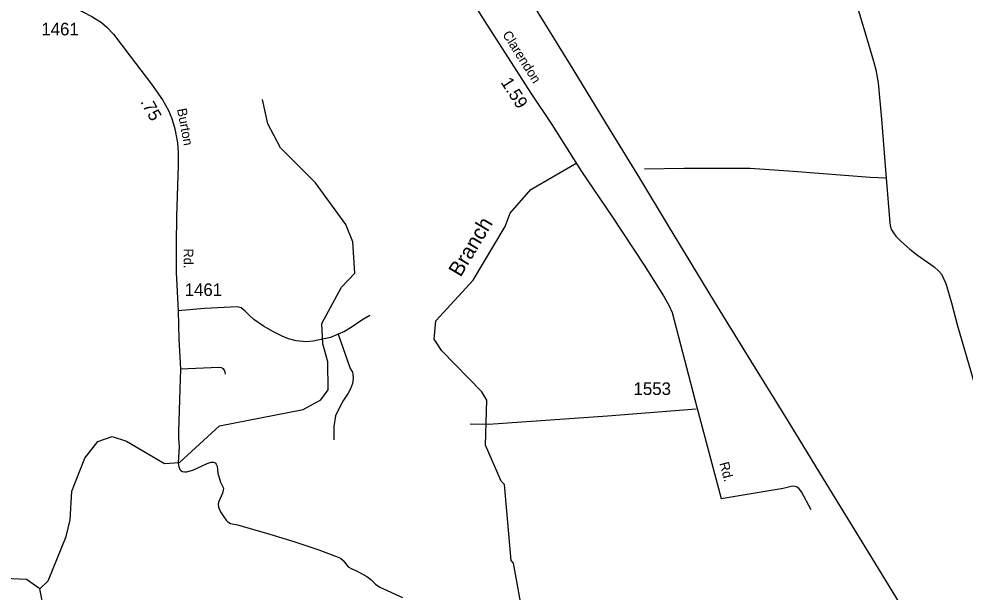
# Model space of a CAD drawing. Extents: x 2104537 to 2336408, y 34176 to 229611.
# Drawn here: x 2281433 to 2290829, y 157014 to 162710 of the extents above; entities that cross this region are included whole.
import ezdxf

# ---------------------------------------------------------------- set-up
doc = ezdxf.new("R2010")
doc.units = 0
for name, color, linetype in [('Exist Hydrographic Creek Single Shore', 7, 'Continuous'), ('Exist Hydrographic Misc Water Feature', 7, 'Continuous'), ('Exist Railroad Mainline', 7, 'Continuous'), ('Exist Road Non-System Type 51', 7, 'Continuous'), ('Exist Road Secondary Mileage Hundredths English Label', 7, 'Continuous'), ('Exist Road Secondary Type 51 Attributed', 7, 'Continuous'), ('Exist Road Secondary Type 51 Label', 7, 'Continuous'), ('Exist Road Secondary Type 51 Number Label', 7, 'Continuous'), ('Old_Level_32', 7, 'Continuous')]:
    doc.layers.add(name, color=color, linetype=linetype)

msp = doc.modelspace()

# ---------------------------------------------------------------- linework, layer by layer
at = {"layer": 'Exist Hydrographic Creek Single Shore'}
for points in [[(2286459.3, 156661.8), (2286345.3, 157300.4), (2286320.3, 157327), (2286254.2, 158082.7), (2286221.4, 158116.2), (2286067.2, 158473.4), (2286080.4, 158922.5), (2286029.3, 159005.5), (2285634.4, 159410), (2285558.3, 159526.3), (2285572.2, 159709.7), (2285943.4, 160112.5), (2286263.3, 160647.5), (2286312.3, 160781), (2286518.4, 161016.5), (2286974.4, 161279.9)], [(2281641.2, 157047.1), (2281507.3, 157138.2), (2281065.2, 157159.9)], [(2281466.5, 156298.9), (2281454.6, 156500), (2281489.2, 156666.5), (2281684.2, 156833), (2281641.2, 157047.1)]]:
    msp.add_lwpolyline(points, dxfattribs=at)
at = {"layer": 'Exist Hydrographic Misc Water Feature'}
msp.add_lwpolyline([(2281641.2, 157047.1), (2281723.2, 157124.2), (2281902.2, 157566.8), (2281943.2, 157733.3), (2281957.4, 158018.4), (2282087.2, 158343.8), (2282218.2, 158511.8), (2282360.3, 158561.6), (2282502.2, 158513), (2282879.3, 158292.4), (2283028.4, 158302.7), (2283425.3, 158665.6), (2284256.2, 158829.9), (2284430.3, 158924.9), (2284504.3, 159025.2), (2284502.3, 159300.7), (2284450.4, 159482.1), (2284440.4, 159682.4), (2284637.2, 160042.7), (2284768.2, 160184.5), (2284749.4, 160493.2), (2284681.3, 160668.3), (2284377.2, 161080.9), (2284032.3, 161428.7), (2283905.4, 161667.3), (2283852.3, 161907.8)], dxfattribs=at)
at = {"layer": 'Exist Railroad Mainline'}
msp.add_lwpolyline([(2290311.9, 156683.9), (2289871.4, 157410.1), (2289422.7, 158140.1), (2289065.7, 158724.9), (2288704.4, 159307.9), (2288345.2, 159896.4), (2287873.7, 160668.8), (2287600.2, 161128), (2287298.1, 161617.3), (2286936.3, 162210.1), (2286492.1, 162932.1), (2286191.4, 163429.3), (2285844.6, 163982.5), (2285535.9, 164485.7), (2285299.3, 164870.8), (2285296.5, 164875.4), (2285276.6, 164905.4)], dxfattribs=at)
at = {"layer": 'Exist Road Non-System Type 51'}
for points in [[(2289588.8, 163444.8), (2289633.3, 163271.4), (2289761.4, 162823.2), (2289824.3, 162616), (2289885.1, 162402.9), (2289920.7, 162291), (2289941.9, 162203.7), (2289965.7, 162076), (2290000, 161714.2), (2290046.7, 161127.2)], [(2290046.7, 161127.2), (2289886.5, 161134.9), (2289121.4, 161194.6), (2288693.3, 161222.9), (2288541.1, 161224.9), (2288335.1, 161222), (2288040.9, 161223.8), (2287644.9, 161216.7)], [(2290046.7, 161127.2), (2290080.7, 160683.7), (2290089.1, 160641.6), (2290099.7, 160613.8), (2290118.2, 160584.3), (2290142.5, 160552.6), (2290195.2, 160497.2), (2290280.3, 160422.4), (2290355.3, 160363.5), (2290520.7, 160247.8), (2290565.5, 160206.3), (2290596, 160172.6), (2290639.1, 160079.2), (2290693.8, 159887.9), (2290754.9, 159658.8), (2290887.2, 159206.6), (2290964.8, 158929.9), (2291177, 158198.6), (2291264.9, 157914.2), (2291527.8, 156973.6)], [(2284602.7, 159575.6), (2284527, 159544.6), (2284355.7, 159506.3), (2284285.7, 159499.4), (2284187.6, 159512.1), (2284111.2, 159531), (2284046.8, 159558.2), (2283962.3, 159600.8), (2283863.3, 159655.5), (2283766.5, 159722.3), (2283716, 159769.6), (2283681.3, 159807), (2283640.9, 159838.6), (2283600.8, 159850.2), (2283277, 159831.9), (2283013.2, 159810.1)], [(2283013.2, 159810.1), (2283022.9, 159532.4), (2283039, 159230.7)], [(2284918.3, 159764), (2284839, 159714.7), (2284741.6, 159649.3), (2284666.3, 159604.5), (2284602.7, 159575.6)], [(2284602.7, 159575.6), (2284723.4, 159237.4), (2284746.6, 159198.6), (2284750.5, 159180.5), (2284752.6, 159135.8), (2284745.4, 159085.8), (2284726.1, 159035.3), (2284702.6, 158991.1), (2284655.6, 158920.5), (2284620.6, 158856), (2284577.8, 158765.3), (2284561.4, 158659.3), (2284561.1, 158527.1)], [(2283039, 159230.7), (2283029.9, 159030.4), (2283019.5, 158610.1), (2283018.7, 158538.3), (2283025.8, 158460.5), (2283016, 158298.3), (2283022.5, 158258.5), (2283026.8, 158242.3), (2283032.8, 158232.4), (2283042.8, 158222.6), (2283059, 158213.2), (2283080.9, 158209.1), (2283099, 158209.4), (2283158.9, 158224.3), (2283302, 158292.4), (2283341.9, 158304.8), (2283365.8, 158305), (2283381.1, 158299.7), (2283392.3, 158285.4), (2283402.4, 158263.6), (2283407.3, 158195.6), (2283436.4, 158106.1), (2283463.5, 158046.6), (2283462.4, 158025.9), (2283454.3, 157996.2), (2283419.3, 157913.9), (2283411.6, 157889.8), (2283413.9, 157857.9), (2283436.6, 157809.9), (2283467.5, 157760.5), (2283489.8, 157728.9), (2283508.2, 157711.1), (2283535.4, 157694.9), (2283602.4, 157682.4), (2283753.1, 157640.1), (2283925.7, 157590.9), (2284162.7, 157518.1), (2284412, 157433.5), (2284578.7, 157371.6), (2284625.2, 157350.3), (2284653.7, 157328.5), (2284702.3, 157265.2), (2284738.6, 157243.8), (2284786.8, 157226.5), (2284889.7, 157169.7), (2284928.2, 157140.1), (2284974.8, 157093), (2285017.2, 157063.6), (2285242.5, 156960.5)], [(2283485.8, 159180.4), (2283477.5, 159212.3), (2283465.1, 159232.3), (2283445, 159242.2), (2283419.1, 159245.6), (2283039, 159230.7)], [(2288159.9, 158831.7), (2287276.6, 158763.8), (2286097.4, 158678.1), (2285915.1, 158683.6)], [(2289301.6, 157831.5), (2289203.1, 158010.2), (2289180.7, 158039.8), (2289162.3, 158055.6), (2289140.5, 158063.9), (2289116.6, 158065), (2289023.3, 158044.2), (2288405.7, 157941.3)]]:
    msp.add_lwpolyline(points, dxfattribs=at)
at = {"layer": 'Exist Road Secondary Type 51 Attributed'}
for points in [[(2281494.3, 163063.4), (2281519, 163039.3), (2281544.2, 163027.1), (2281629.6, 162987.9), (2281766.4, 162921.2), (2281979.1, 162828.4), (2282157.7, 162735.8), (2282252.5, 162674), (2282307.6, 162629.9), (2282371.6, 162559.3), (2282539.1, 162338.7), (2282748.6, 162062.9), (2282858.9, 161906.3), (2282917.9, 161798.6), (2282951.2, 161720.9), (2282980.4, 161619.3), (2283006.5, 161479.7), (2283013.8, 161383.8), (2283013.3, 161252), (2282998.6, 160747.8), (2282994.2, 160473.7), (2282996, 160189.9), (2283013.2, 159810.1)], [(2285800.9, 163097.4), (2286058.6, 162685), (2286516.5, 161973.2), (2286726.5, 161659.9), (2287021.3, 161194.3), (2287320.9, 160749), (2287640.8, 160261.4), (2287832.8, 159958), (2287891.2, 159857.8), (2287919, 159791), (2288163.8, 158853.2), (2288408.2, 157944.1)]]:
    msp.add_lwpolyline(points, dxfattribs=at)

# ---------------------------------------------------------------- texts
at = {"layer": 'Exist Road Secondary Mileage Hundredths English Label'}
for s, rotation, p in [('1.59', 302.75232, (2286214.1, 162080)), ('.75', 298.73414, (2282636.4, 161887.6))]:
    msp.add_text(s, height=125, rotation=rotation, dxfattribs=at).set_placement(p)
at = {"layer": 'Exist Road Secondary Type 51 Label'}
for s, rotation, p in [('Clarendon', 302.33403, (2286230.9, 162555.8)), ('Burton', 280.61445, (2283003.2, 161813.4)), ('Rd.', 270.34713, (2283069.1, 160428.4)), ('Rd.', 285.41814, (2288388.5, 158293.2))]:
    msp.add_text(s, height=95, rotation=rotation, dxfattribs=at).set_placement(p)
at = {"layer": 'Exist Road Secondary Type 51 Number Label'}
for s, p in [('1461', (2281655.6, 162546.8)), ('1461', (2283079.3, 159956.8)), ('1553', (2287536.6, 158972.8))]:
    msp.add_text(s, height=125, dxfattribs=at).set_placement(p)
at = {"layer": 'Old_Level_32'}
msp.add_text('Branch', height=150, rotation=59.1217, dxfattribs=at).set_placement((2285819, 160136.9))

doc.saveas('drawing.dxf')
